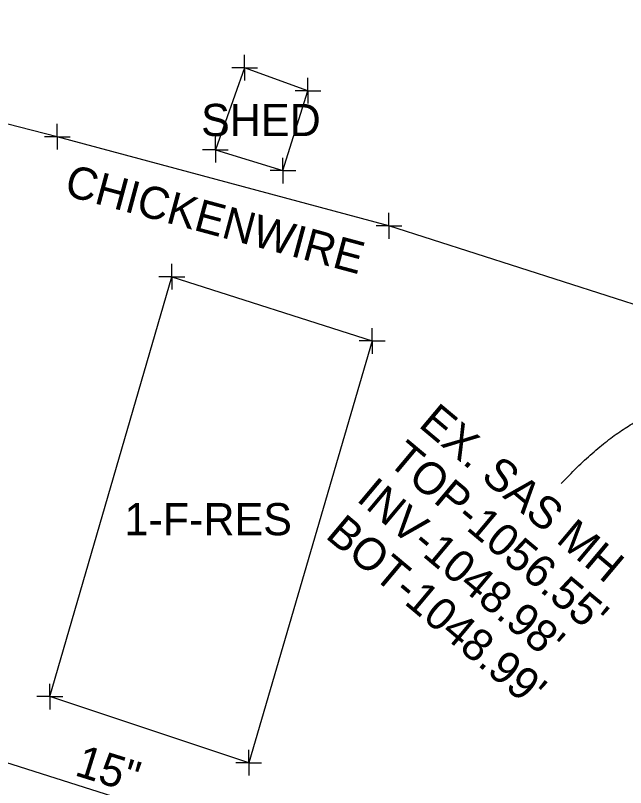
# Model space of a CAD drawing. Extents: x 0 to 1944463, y 0 to 420651.
# Drawn here: x 1943182.7 to 1943277.4, y 417108.3 to 417228.2 of the extents above; entities that cross this region are included whole.
import ezdxf

# ---------------------------------------------------------------- set-up
doc = ezdxf.new("R2010")
doc.units = 0
for name, color, linetype in [('SUR - DRG - Storm Sewer', 7, 'Continuous'), ('SUR - DRG - Storm Sewer Text', 7, 'Continuous'), ('SUR - NON-TRAN - Buildings', 7, 'Continuous'), ('SUR - NON-TRAN - Buildings - Points - Locators', 7, 'Continuous'), ('SUR - NON-TRAN - Buildings Text', 7, 'Continuous'), ('SUR - NON-TRAN - Features', 7, 'Continuous'), ('SUR - NON-TRAN - Features - Points - Locators', 7, 'Continuous'), ('SUR - NON-TRAN - Features Text', 7, 'Continuous'), ('SUR - UTL - Sanitary Sewer Text', 7, 'Continuous')]:
    doc.layers.add(name, color=color, linetype=linetype)

msp = doc.modelspace()

# ---------------------------------------------------------------- linework, layer by layer
at = {"layer": 'SUR - DRG - Storm Sewer'}
msp.add_lwpolyline([(1943301.03, 417074.1), (1943082.28, 417143.65)], dxfattribs=at)
at = {"layer": 'SUR - NON-TRAN - Buildings'}
msp.add_line((1943213.73, 417207.37), (1943224.21, 417204.13), dxfattribs=at)
for points in [[(1943224.21, 417204.13), (1943228.09, 417216.53), (1943218.27, 417220.1), (1943213.73, 417207.37)], [(1943238.07, 417177.67), (1943218.91, 417112.18), (1943188.03, 417122.44), (1943206.96, 417187.64)]]:
    msp.add_lwpolyline(points, close=True, dxfattribs=at)
at = {"layer": 'SUR - NON-TRAN - Buildings - Points - Locators'}
for p, q in [((1943218.27, 417220.1), (1943218.27, 417222.1)), ((1943218.27, 417220.1), (1943216.27, 417220.1)), ((1943218.27, 417220.1), (1943220.27, 417220.1)), ((1943218.27, 417220.1), (1943218.27, 417218.1)), ((1943228.09, 417216.53), (1943228.09, 417218.53)), ((1943228.09, 417216.53), (1943226.09, 417216.53)), ((1943228.09, 417216.53), (1943230.09, 417216.53)), ((1943228.09, 417216.53), (1943228.09, 417214.53)), ((1943213.73, 417207.37), (1943213.73, 417209.37)), ((1943213.73, 417207.37), (1943211.73, 417207.37)), ((1943213.73, 417207.37), (1943215.73, 417207.37)), ((1943213.73, 417207.37), (1943213.73, 417205.37)), ((1943224.21, 417204.13), (1943224.21, 417206.13)), ((1943224.21, 417204.13), (1943222.21, 417204.13)), ((1943224.21, 417204.13), (1943226.21, 417204.13)), ((1943224.21, 417204.13), (1943224.21, 417202.13)), ((1943206.96, 417187.64), (1943206.96, 417189.64)), ((1943206.96, 417187.64), (1943204.96, 417187.64)), ((1943206.96, 417187.64), (1943208.96, 417187.64)), ((1943206.96, 417187.64), (1943206.96, 417185.64)), ((1943238.07, 417177.67), (1943238.07, 417179.67)), ((1943238.07, 417177.67), (1943236.07, 417177.67)), ((1943238.07, 417177.67), (1943240.07, 417177.67)), ((1943238.07, 417177.67), (1943238.07, 417175.67)), ((1943188.03, 417122.44), (1943188.03, 417124.44)), ((1943188.03, 417122.44), (1943186.03, 417122.44)), ((1943188.03, 417122.44), (1943190.03, 417122.44)), ((1943188.03, 417122.44), (1943188.03, 417120.44)), ((1943218.91, 417112.18), (1943218.91, 417114.18)), ((1943218.91, 417112.18), (1943216.91, 417112.18)), ((1943218.91, 417112.18), (1943220.91, 417112.18)), ((1943218.91, 417112.18), (1943218.91, 417110.18))]:
    msp.add_line(p, q, dxfattribs=at)
at = {"layer": 'SUR - NON-TRAN - Features'}
msp.add_lwpolyline([(1943308.46, 417173.81), (1943240.68, 417195.55), (1943189.17, 417209.39), (1943146.16, 417220.39), (1943118.02, 417228.22)], dxfattribs=at)
at = {"layer": 'SUR - NON-TRAN - Features - Points - Locators'}
for p, q in [((1943189.17, 417209.39), (1943189.17, 417211.39)), ((1943189.17, 417209.39), (1943187.17, 417209.39)), ((1943189.17, 417209.39), (1943191.17, 417209.39)), ((1943189.17, 417209.39), (1943189.17, 417207.39)), ((1943240.68, 417195.55), (1943240.68, 417197.55)), ((1943240.68, 417195.55), (1943238.68, 417195.55)), ((1943240.68, 417195.55), (1943242.68, 417195.55)), ((1943240.68, 417195.55), (1943240.68, 417193.55))]:
    msp.add_line(p, q, dxfattribs=at)
at = {"layer": 'SUR - UTL - Sanitary Sewer Text'}
msp.add_open_spline([(1943267.41, 417155.53), (1943286.92, 417176.24), (1943309.1, 417146.65), (1943353.38, 417161.24)], degree=2, dxfattribs=at)

# ---------------------------------------------------------------- texts
at = {"layer": 'SUR - DRG - Storm Sewer Text'}
msp.add_text('15"', height=5, rotation=342.6361, dxfattribs=at).set_placement((1943191.7, 417110.28))
at = {"layer": 'SUR - NON-TRAN - Buildings Text'}
for s, p in [('SHED', (1943211.51, 417209.49)), ('1-F-RES', (1943199.61, 417147.5))]:
    msp.add_text(s, height=5, dxfattribs=at).set_placement(p)
at = {"layer": 'SUR - NON-TRAN - Features Text'}
msp.add_text('CHICKENWIRE', height=5, rotation=344.957, dxfattribs=at).set_placement((1943190.08, 417200.35))
at = {"layer": 'SUR - UTL - Sanitary Sewer Text'}
for s, p in [('EX. SAS MH', (1943245.1, 417164.46)), ("TOP-1056.55'", (1943240.28, 417158.72)), ("INV-1048.98'", (1943235.46, 417152.97)), ("BOT-1048.99'", (1943230.64, 417147.22))]:
    msp.add_text(s, height=5, rotation=320.0062, dxfattribs=at).set_placement(p)

doc.saveas('drawing.dxf')
